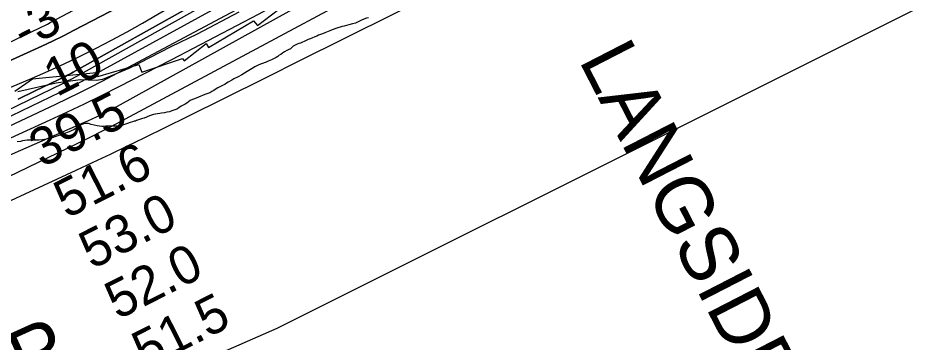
# Model space of a CAD drawing. Extents: x 3177385 to 3215275, y 903885 to 929304.
# Drawn here: x 3200457 to 3202058, y 913897 to 914470 of the extents above; entities that cross this region are included whole.
import ezdxf

# ---------------------------------------------------------------- set-up
doc = ezdxf.new("R2010")
doc.units = 0
for name, color, linetype in [('V-CHAN-NAID', 7, 'Continuous'), ('V-RIVR-EDGE', 7, 'Continuous'), ('V-RIVR-RANG', 7, 'Continuous'), ('V-RRAP-RVMT', 7, 'Continuous'), ('V-SITE-VEGE', 7, 'Continuous'), ('V-TOPO-BNDY', 7, 'Continuous'), ('V-TOPO-DPTH', 7, 'Continuous'), ('V-TOPO-GNAM-IDEN', 7, 'Continuous'), ('V-TOPO-MAJR', 7, 'Continuous'), ('V-TOPO-MINR', 7, 'Continuous'), ('V-TOPO-WATR', 7, 'Continuous')]:
    doc.layers.add(name, color=color, linetype=linetype)

msp = doc.modelspace()

# ---------------------------------------------------------------- linework, layer by layer
at = {"layer": 'V-RIVR-EDGE'}
msp.add_lwpolyline([(3200456.4, 914340.9), (3200524.2, 914356), (3200566.4, 914361.9), (3200594.7, 914360.6), (3200606.4, 914362.3), (3200653, 914381.7), (3200727.4, 914420.2), (3200773.5, 914442.7), (3200847.1, 914481.6)], dxfattribs=at)
at = {"layer": 'V-RRAP-RVMT'}
msp.add_lwpolyline([(3200451, 914341.3), (3200482.2, 914362.9), (3200595.6, 914374.3), (3200597.5, 914367.4), (3200669.9, 914388.5), (3200675.5, 914374.7), (3200747, 914399), (3200750.4, 914395), (3200788.8, 914425.1), (3200793.1, 914418.5), (3200872.6, 914465.3), (3200879.4, 914457.2), (3200916.7, 914485.4)], dxfattribs=at)
at = {"layer": 'V-SITE-VEGE'}
for p, q in [((3201067.3, 914468.2), (3201063.1, 914466.6)), ((3201072.2, 914469.9), (3201067.3, 914468.2)), ((3201075.6, 914470.9), (3201072.2, 914469.9)), ((3201019.9, 914452.4), (3201011.4, 914449.3)), ((3201029.4, 914455.3), (3201019.9, 914452.4)), ((3201032.6, 914455.8), (3201029.4, 914455.3)), ((3201040.7, 914458.4), (3201032.6, 914455.8)), ((3201047.3, 914460.3), (3201040.7, 914458.4)), ((3201052.6, 914461.5), (3201047.3, 914460.3)), ((3201056.5, 914463.2), (3201052.6, 914461.5)), ((3201060, 914465.1), (3201056.5, 914463.2)), ((3201063.1, 914466.6), (3201060, 914465.1)), ((3200975.4, 914434.9), (3200972.5, 914433.9)), ((3200980.8, 914437.3), (3200975.4, 914434.9)), ((3200984.5, 914438.5), (3200980.8, 914437.3)), ((3200987.4, 914439.9), (3200984.5, 914438.5)), ((3200991.1, 914441.4), (3200987.4, 914439.9)), ((3200994.7, 914442.6), (3200991.1, 914441.4)), ((3200998.4, 914444.3), (3200994.7, 914442.6)), ((3201007.7, 914447.6), (3200998.4, 914444.3)), ((3201011.4, 914449.3), (3201007.7, 914447.6)), ((3200942.9, 914420.5), (3200940.5, 914418.3)), ((3200946.1, 914422.4), (3200942.9, 914420.5)), ((3200949.5, 914424.1), (3200946.1, 914422.4)), ((3200952.7, 914425.3), (3200949.5, 914424.1)), ((3200955.7, 914426.2), (3200952.7, 914425.3)), ((3200965.9, 914430.8), (3200955.7, 914426.2)), ((3200969.1, 914432.5), (3200965.9, 914430.8)), ((3200972.5, 914433.9), (3200969.1, 914432.5)), ((3200918, 914404.5), (3200915.5, 914402.6)), ((3200920.9, 914406.2), (3200918, 914404.5)), ((3200924.1, 914408.4), (3200920.9, 914406.2)), ((3200927.3, 914410.8), (3200924.1, 914408.4)), ((3200931.2, 914413), (3200927.3, 914410.8)), ((3200934.1, 914414.2), (3200931.2, 914413)), ((3200937.8, 914416.1), (3200934.1, 914414.2)), ((3200940.5, 914418.3), (3200937.8, 914416.1)), ((3200882.3, 914387.7), (3200875.2, 914384)), ((3200886.7, 914389.6), (3200882.3, 914387.7)), ((3200894.8, 914392.7), (3200886.7, 914389.6)), ((3200898.4, 914393.9), (3200894.8, 914392.7)), ((3200904.3, 914396.3), (3200898.4, 914393.9)), ((3200909.2, 914399), (3200904.3, 914396.3)), ((3200912.6, 914400.6), (3200909.2, 914399)), ((3200915.5, 914402.6), (3200912.6, 914400.6)), ((3200861.5, 914375.8), (3200852.2, 914370.3)), ((3200864.5, 914378), (3200861.5, 914375.8)), ((3200870.3, 914381.1), (3200864.5, 914378)), ((3200875.2, 914384), (3200870.3, 914381.1)), ((3200825.1, 914355.3), (3200821.7, 914352.9)), ((3200827.8, 914357), (3200825.1, 914355.3)), ((3200834.4, 914360.6), (3200827.8, 914357)), ((3200837.8, 914362.8), (3200834.4, 914360.6)), ((3200845.6, 914366.7), (3200837.8, 914362.8)), ((3200852.2, 914370.3), (3200845.6, 914366.7)), ((3200798.9, 914340.4), (3200795.2, 914338.4)), ((3200802.8, 914342.5), (3200798.9, 914340.4)), ((3200806.7, 914345.4), (3200802.8, 914342.5)), ((3200809.9, 914347.1), (3200806.7, 914345.4)), ((3200813.1, 914349.1), (3200809.9, 914347.1)), ((3200819.2, 914352), (3200813.1, 914349.1)), ((3200821.7, 914352.9), (3200819.2, 914352)), ((3200761, 914324.5), (3200758.1, 914322.6)), ((3200764.7, 914326.4), (3200761, 914324.5)), ((3200768.4, 914327.9), (3200764.7, 914326.4)), ((3200775.7, 914330.5), (3200768.4, 914327.9)), ((3200786.7, 914335.1), (3200775.7, 914330.5)), ((3200790.4, 914336.3), (3200786.7, 914335.1)), ((3200795.2, 914338.4), (3200790.4, 914336.3)), ((3200731.9, 914307.4), (3200728.3, 914306.2)), ((3200737.3, 914309.5), (3200731.9, 914307.4)), ((3200740.7, 914311.5), (3200737.3, 914309.5)), ((3200745.1, 914314.6), (3200740.7, 914311.5)), ((3200748.1, 914316.3), (3200745.1, 914314.6)), ((3200751.7, 914318), (3200748.1, 914316.3)), ((3200754.9, 914320.2), (3200751.7, 914318)), ((3200758.1, 914322.6), (3200754.9, 914320.2)), ((3200673.3, 914291.6), (3200666, 914289.2)), ((3200676.5, 914292.8), (3200673.3, 914291.6)), ((3200679.4, 914293.8), (3200676.5, 914292.8)), ((3200688.7, 914297.9), (3200679.4, 914293.8)), ((3200696.1, 914300), (3200688.7, 914297.9)), ((3200703.1, 914301), (3200696.1, 914300)), ((3200707, 914301.7), (3200703.1, 914301)), ((3200710.2, 914302.4), (3200707, 914301.7)), ((3200715.6, 914302.8), (3200710.2, 914302.4)), ((3200719.7, 914304), (3200715.6, 914302.8)), ((3200724.4, 914304.7), (3200719.7, 914304)), ((3200728.3, 914306.2), (3200724.4, 914304.7)), ((3200559.4, 914275.7), (3200555.3, 914273.1)), ((3200561.9, 914277.6), (3200559.4, 914275.7)), ((3200568.2, 914281.8), (3200561.9, 914277.6)), ((3200574.3, 914284.4), (3200568.2, 914281.8)), ((3200577.8, 914284.4), (3200574.3, 914284.4)), ((3200581.4, 914283.9), (3200577.8, 914284.4)), ((3200585.8, 914282.6), (3200581.4, 914283.9)), ((3200596.7, 914279.9), (3200585.8, 914282.6)), ((3200604.5, 914278.9), (3200596.7, 914279.9)), ((3200607.9, 914278.8), (3200604.5, 914278.9)), ((3200611.6, 914279.3), (3200607.9, 914278.8)), ((3200618.9, 914279.3), (3200611.6, 914279.3)), ((3200622.6, 914279.5), (3200618.9, 914279.3)), ((3200625.7, 914279.2), (3200622.6, 914279.5)), ((3200629.6, 914279.4), (3200625.7, 914279.2)), ((3200634.5, 914279.4), (3200629.6, 914279.4)), ((3200641.3, 914281.1), (3200634.5, 914279.4)), ((3200649.9, 914284.2), (3200641.3, 914281.1)), ((3200655, 914285.6), (3200649.9, 914284.2)), ((3200658.7, 914287.1), (3200655, 914285.6)), ((3200662.1, 914288), (3200658.7, 914287.1)), ((3200664.1, 914288.3), (3200662.1, 914288)), ((3200666, 914289.2), (3200664.1, 914288.3)), ((3200517.2, 914258.9), (3200503.5, 914255.8)), ((3200523.5, 914261.3), (3200517.2, 914258.9)), ((3200527.2, 914262.2), (3200523.5, 914261.3)), ((3200546.9, 914269.2), (3200527.2, 914262.2)), ((3200551.8, 914271.6), (3200546.9, 914269.2)), ((3200555.3, 914273.1), (3200551.8, 914271.6)), ((3200461.3, 914252.6), (3200455.2, 914251.7)), ((3200464.7, 914253.3), (3200461.3, 914252.6)), ((3200473, 914254.5), (3200464.7, 914253.3)), ((3200476.9, 914254.7), (3200473, 914254.5)), ((3200481.3, 914254.7), (3200476.9, 914254.7)), ((3200485, 914254.4), (3200481.3, 914254.7)), ((3200489.3, 914254.4), (3200485, 914254.4)), ((3200493.2, 914254.9), (3200489.3, 914254.4)), ((3200500.1, 914255.3), (3200493.2, 914254.9)), ((3200503.5, 914255.8), (3200500.1, 914255.3))]:
    msp.add_line(p, q, dxfattribs=at)
at = {"layer": 'V-TOPO-BNDY'}
msp.add_lwpolyline([(3212104.8, 927455), (3211654.7, 925302.3), (3210557.1, 922651.3), (3209209.3, 920082.8), (3207894, 918536.9), (3206269, 917198.2), (3204190, 915875.2), (3202489, 914709.7), (3200914, 913922.2), (3198614.5, 912914.1), (3196094.5, 911748.6), (3194267.5, 911118.6), (3192913, 910488.6), (3191155.6, 909558.2), (3212939.7, 909531.5)], dxfattribs=at)
at = {"layer": 'V-TOPO-DPTH'}
for points in [[(3200456.8, 914327.3), (3200487.2, 914341.8), (3200540.9, 914367.9), (3200544.3, 914369.6), (3200547.7, 914371.3), (3200551, 914373.1), (3200554.3, 914374.9), (3200769, 914495), (3200879.4, 914557.1), (3200989.7, 914619.6), (3201099.6, 914682.6), (3201209.4, 914746), (3201651.4, 915002.7), (3201683.3, 915021.3), (3201715.1, 915040), (3201746.9, 915058.7), (3201778.6, 915077.6), (3201816.4, 915100.1), (3201866.8, 915130.5), (3201917, 915161.2), (3201967, 915192.4), (3202016.8, 915223.8), (3202541.4, 915558.3)], [(3202541.4, 915558.3), (3202016.8, 915223.8), (3201967, 915192.4), (3201917, 915161.2), (3201866.8, 915130.5), (3201816.4, 915100.1), (3201778.6, 915077.6), (3201746.9, 915058.7), (3201715.1, 915040), (3201683.3, 915021.3), (3201651.4, 915002.7), (3201209.4, 914746), (3201099.6, 914682.6), (3200989.7, 914619.6), (3200879.4, 914557.1), (3200769, 914495), (3200554.3, 914374.9), (3200551, 914373.1), (3200547.7, 914371.3), (3200544.3, 914369.6), (3200540.9, 914367.9), (3200487.2, 914341.8), (3200456.8, 914327.3)], [(3200342.5, 914248.8), (3200531.3, 914339.4), (3200544.3, 914345.8), (3200557.4, 914352.3), (3200570.3, 914359.1), (3200583.1, 914366), (3201335, 914777.9), (3201402.4, 914815.1), (3201469.6, 914852.7), (3201536.6, 914890.7), (3201603.3, 914929.1), (3201724.9, 914999.5), (3201730.8, 915002.9), (3201736.6, 915006.4), (3201742.4, 915009.8), (3201748.2, 915013.3), (3202312.1, 915351.6)], [(3200286.7, 914324.5), (3200479.5, 914411.7), (3200498.7, 914420.7), (3200517.9, 914429.8), (3200536.8, 914439.2), (3200555.7, 914448.9), (3200806.6, 914579.9), (3200950.4, 914656.1), (3201093.5, 914733.5), (3201235.6, 914812.7), (3201377.1, 914893.1), (3201665.1, 915059.2), (3201678.9, 915067.2), (3201692.6, 915075.3), (3201706.3, 915083.4), (3201720, 915091.5), (3202041.1, 915283.5), (3202131.7, 915338.2)], [(3202131.7, 915338.2), (3202041.1, 915283.5), (3201720, 915091.5), (3201706.3, 915083.4), (3201692.6, 915075.3), (3201678.9, 915067.2), (3201665.1, 915059.2), (3201377.1, 914893.1), (3201235.6, 914812.7), (3201093.5, 914733.5), (3200950.4, 914656.1), (3200806.6, 914579.9), (3200555.7, 914448.9), (3200536.8, 914439.2), (3200517.9, 914429.8), (3200498.7, 914420.7), (3200479.5, 914411.7), (3200286.7, 914324.5)]]:
    msp.add_lwpolyline(points, dxfattribs=at)
at = {"layer": 'V-TOPO-MAJR'}
msp.add_lwpolyline([(3199705.2, 913905), (3200572.8, 914285.6), (3200580.3, 914289), (3200587.9, 914292.5), (3200595.4, 914296), (3200602.9, 914299.6), (3200610.4, 914303.3), (3200617.8, 914307.1), (3200625.2, 914311), (3200632.5, 914314.9), (3201717.3, 914915.5), (3201745.8, 914931.4), (3201774.2, 914947.4), (3201802.5, 914963.5), (3201830.8, 914979.8), (3201858.9, 914996.2), (3201886.9, 915012.9), (3201914.7, 915029.9), (3201942.4, 915047.1), (3202590.8, 915454.7)], dxfattribs=at)
at = {"layer": 'V-TOPO-MINR'}
for points in [[(3200425.3, 914419.7), (3200493.9, 914452.4), (3200498.9, 914454.8), (3200503.8, 914457.2), (3200508.8, 914459.8), (3200513.7, 914462.3), (3201332.7, 914895.6), (3201391.5, 914927.2), (3201450.2, 914959.2), (3201508.5, 914991.8), (3201566.5, 915024.8), (3201671.4, 915085.1), (3201676.9, 915088.3), (3201682.3, 915091.5), (3201687.7, 915094.7), (3201693.1, 915097.9), (3202273, 915446.1)], [(3200342.5, 914248.8), (3200531.3, 914339.4), (3200544.3, 914345.8), (3200557.4, 914352.3), (3200570.3, 914359.1), (3200583.1, 914366), (3201335, 914777.9), (3201402.4, 914815.1), (3201469.6, 914852.7), (3201536.6, 914890.7), (3201603.3, 914929.1), (3201724.9, 914999.5), (3201730.8, 915002.9), (3201736.6, 915006.4), (3201742.4, 915009.8), (3201748.2, 915013.3), (3202312.1, 915351.6)], [(3200286.7, 914324.5), (3200479.5, 914411.7), (3200498.7, 914420.7), (3200517.9, 914429.8), (3200536.8, 914439.2), (3200555.7, 914448.9), (3200806.6, 914579.9), (3200950.4, 914656.1), (3201093.5, 914733.5), (3201235.6, 914812.7), (3201377.1, 914893.1), (3201665.1, 915059.2), (3201678.9, 915067.2), (3201692.6, 915075.3), (3201706.3, 915083.4), (3201720, 915091.5), (3202041.1, 915283.5), (3202131.7, 915338.2)], [(3200415.1, 914296.3), (3200536.8, 914355.5), (3200544.3, 914359.2), (3200551.9, 914363.1), (3200559.3, 914367.1), (3200566.8, 914371.1), (3201523.3, 914905.2), (3201557.4, 914924.3), (3201591.4, 914943.6), (3201625.3, 914963), (3201659.2, 914982.5), (3201708.7, 915011.1), (3201717.7, 915016.4), (3201726.8, 915021.7), (3201735.8, 915027), (3201744.9, 915032.4), (3201753.9, 915037.8), (3201762.9, 915043.2), (3201771.9, 915048.6), (3201780.8, 915054.1), (3202210.6, 915316)], [(3199940.5, 914136.4), (3200481.5, 914364.1), (3200510.1, 914376.5), (3200538.5, 914389.4), (3200566.6, 914402.9), (3200594.5, 914416.9), (3200622.1, 914431.4), (3200649.5, 914446.2), (3200676.8, 914461.4), (3200703.9, 914476.9), (3201658.4, 915031.6), (3201681.1, 915044.7), (3201703.6, 915058), (3201726.2, 915071.3), (3201748.7, 915084.7), (3201887.3, 915167.3), (3201978.8, 915222.5), (3202070, 915278.2)], [(3200180.7, 914157.1), (3200523.8, 914318.2), (3200544.3, 914328), (3200564.7, 914338), (3200584.9, 914348.3), (3200605.1, 914358.8), (3200868.7, 914499.1), (3201016.4, 914578.5), (3201163.7, 914658.8), (3201310.2, 914740.3), (3201456.3, 914822.7), (3201718, 914971.9), (3201732.9, 914980.4), (3201747.7, 914988.9), (3201762.5, 914997.6), (3201777.2, 915006.3), (3202036.5, 915159.6), (3202137.5, 915219.9)], [(3199945.3, 914031.2), (3200513.8, 914290.5), (3200544.2, 914304.6), (3200574.4, 914319), (3200604.4, 914333.8), (3200634.3, 914348.9), (3200728.5, 914397.2), (3200805.2, 914437), (3200881.5, 914477.4), (3200957.4, 914518.7), (3201033, 914560.6), (3201710, 914940.5), (3201735.2, 914954.8), (3201760.3, 914969.1), (3201785.4, 914983.5), (3201810.5, 914998.1), (3201911.3, 915057), (3201986.5, 915101.5), (3202061.5, 915146.4)], [(3200421.5, 914181.7), (3200579.3, 914257.9), (3200589.8, 914263), (3200600.3, 914268.3), (3200610.6, 914273.6), (3200621, 914279.1), (3201309.6, 914647.7), (3201391, 914691.4), (3201472.4, 914735.1), (3201553.7, 914779), (3201635, 914822.9), (3201774, 914898.3), (3201785.7, 914904.6), (3201797.4, 914911.1), (3201809, 914917.5), (3201820.6, 914924.1), (3202062.6, 915061.3)], [(3199911.8, 913901.6), (3200559.6, 914201.6), (3200589.7, 914215.7), (3200619.8, 914230), (3200649.8, 914244.4), (3200679.7, 914259), (3200755.8, 914296.6), (3200823.7, 914330.2), (3200891.5, 914363.8), (3200959.3, 914397.5), (3201027.1, 914431.2), (3201435.4, 914634.7), (3201447.9, 914640.8)]]:
    msp.add_lwpolyline(points, dxfattribs=at)
at = {"layer": 'V-TOPO-WATR'}
msp.add_lwpolyline([(3200456.8, 914327.3), (3200487.2, 914341.8), (3200540.9, 914367.9), (3200544.3, 914369.6), (3200547.7, 914371.3), (3200551, 914373.1), (3200554.3, 914374.9), (3200769, 914495), (3200879.4, 914557.1), (3200989.7, 914619.6), (3201099.6, 914682.6), (3201209.4, 914746), (3201651.4, 915002.7), (3201683.3, 915021.3), (3201715.1, 915040), (3201746.9, 915058.7), (3201778.6, 915077.6), (3201816.4, 915100.1), (3201866.8, 915130.5), (3201917, 915161.2), (3201967, 915192.4), (3202016.8, 915223.8), (3202541.4, 915558.3)], dxfattribs=at)

# ---------------------------------------------------------------- texts
at = {"layer": 'V-CHAN-NAID'}
msp.add_text('LANGSIDE (308.5)', height=100, rotation=297.2051, dxfattribs=at).set_placement((3201446.2, 914396.3))
at = {"layer": 'V-RIVR-RANG'}
for s, rotation, p in [('-3', 27.1739, (3200467.4, 914413.2)), ('10', 27.1739, (3200524.9, 914330.3)), ('39.5', 26.8883, (3200499, 914205.3)), ('51.6', 26.8883, (3200542.8, 914115.4)), ('53.0', 26.8883, (3200587.3, 914025.8)), ('52.0', 26.8883, (3200632.8, 913936.8)), ('51.5', 26.8883, (3200680.8, 913849))]:
    msp.add_text(s, height=67, rotation=rotation, dxfattribs=at).set_placement(p)
at = {"layer": 'V-TOPO-GNAM-IDEN'}
msp.add_text('ENGINEER', height=100, rotation=24.4479, dxfattribs=at).set_placement((3199921.9, 913566.4))

doc.saveas('drawing.dxf')
